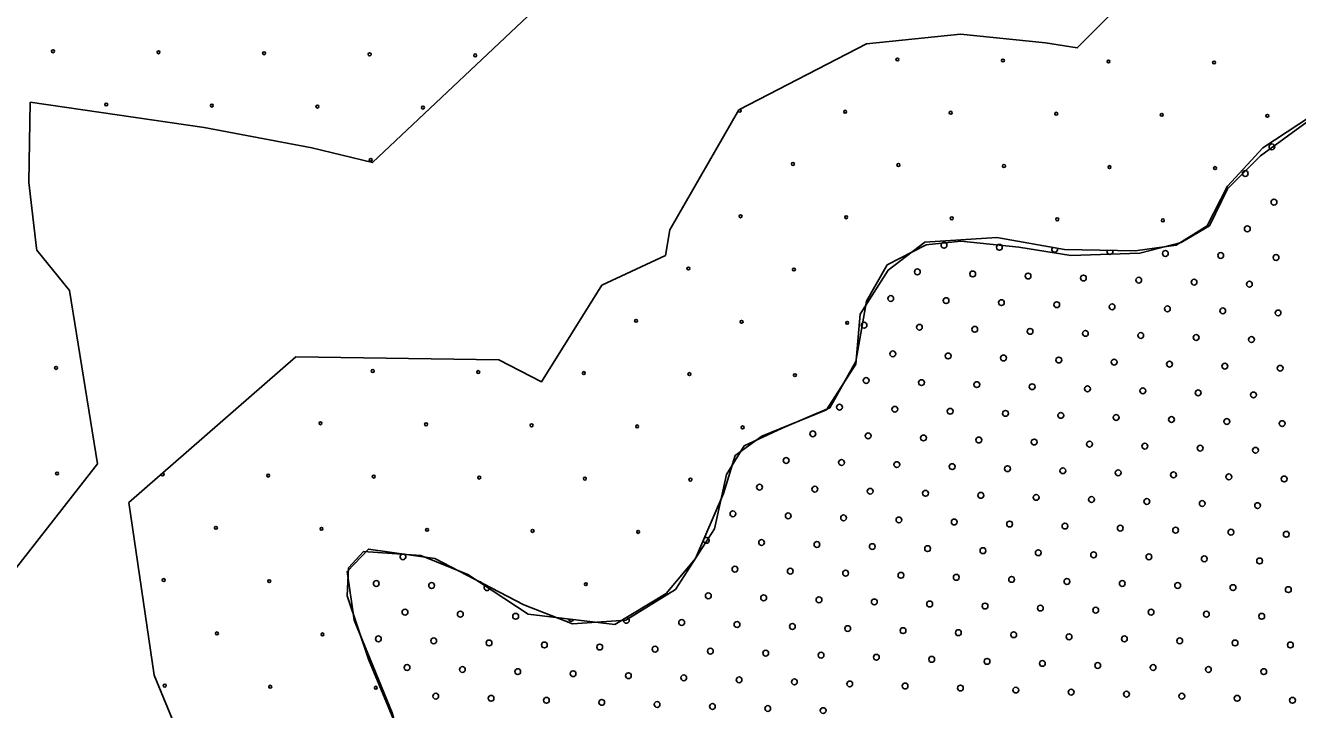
# Model space of a CAD drawing. Extents: x 1612280 to 1883141, y 560852 to 780851.
# Drawn here: x 1789286 to 1793921, y 643812 to 646304 of the extents above; entities that cross this region are included whole.
import ezdxf

# ---------------------------------------------------------------- set-up
doc = ezdxf.new("R2010")
doc.units = 0
for name, color, linetype in [('DESIGN - EROSION CONTROL - Devices', 7, 'Continuous'), ('DESIGN - SCRATCH - User 1', 7, 'Continuous'), ('DESIGN - TRAFFIC CONTROL PERMANENT - Pavement Marking Text', 7, 'Continuous')]:
    doc.layers.add(name, color=color, linetype=linetype)

msp = doc.modelspace()

# ---------------------------------------------------------------- linework, layer by layer
at = {"layer": 'DESIGN - EROSION CONTROL - Devices'}
for centre in [(1789386.5, 646209.8), (1789386.5, 646209.8), (1789771, 646206.1), (1789771, 646206.1), (1790155.6, 646202.3), (1790155.6, 646202.3), (1790540.1, 646198.6), (1790540.1, 646198.6), (1790924.7, 646194.9), (1790924.7, 646194.9), (1792462.9, 646179.9), (1792462.9, 646179.9), (1792847.4, 646176.2), (1792847.4, 646176.2), (1793232, 646172.5), (1793232, 646172.5), (1793616.5, 646168.7), (1793616.5, 646168.7), (1789580.6, 646015.7), (1789580.6, 646015.7), (1789965.2, 646011.9), (1789965.2, 646011.9), (1790349.7, 646008.2), (1790349.7, 646008.2), (1790734.3, 646004.5), (1790734.3, 646004.5), (1792272.5, 645989.5), (1792272.5, 645989.5), (1792657, 645985.8), (1792657, 645985.8), (1793041.6, 645982.1), (1793041.6, 645982.1), (1793426.1, 645978.3), (1793426.1, 645978.3), (1793810.7, 645974.6), (1793810.7, 645974.6), (1790543.9, 645814.1), (1790543.9, 645814.1), (1792082.1, 645799.1), (1792082.1, 645799.1), (1792466.6, 645795.4), (1792466.6, 645795.4), (1792851.2, 645791.7), (1792851.2, 645791.7), (1793235.7, 645787.9), (1793235.7, 645787.9), (1793620.3, 645784.2), (1793620.3, 645784.2), (1791891.7, 645608.7), (1791891.7, 645608.7), (1792276.2, 645605), (1792276.2, 645605), (1792660.8, 645601.2), (1792660.8, 645601.2), (1793045.3, 645597.5), (1793045.3, 645597.5), (1793429.9, 645593.8), (1793429.9, 645593.8), (1791701.3, 645418.3), (1791701.3, 645418.3), (1792085.8, 645414.6), (1792085.8, 645414.6), (1791510.8, 645227.9), (1791510.8, 645227.9), (1791895.4, 645224.2), (1791895.4, 645224.2), (1792279.9, 645220.4), (1792279.9, 645220.4), (1789397.7, 645056.2), (1789397.7, 645056.2), (1790551.3, 645045), (1790551.3, 645045), (1790935.9, 645041.2), (1790935.9, 645041.2), (1791320.4, 645037.5), (1791320.4, 645037.5), (1791705, 645033.8), (1791705, 645033.8), (1792089.5, 645030), (1792089.5, 645030), (1790360.9, 644854.5), (1790360.9, 644854.5), (1790745.5, 644850.8), (1790745.5, 644850.8), (1791130, 644847.1), (1791130, 644847.1), (1791514.6, 644843.3), (1791514.6, 644843.3), (1791899.1, 644839.6), (1791899.1, 644839.6), (1789401.4, 644671.6), (1789401.4, 644671.6), (1790170.5, 644664.1), (1790170.5, 644664.1), (1790555.1, 644660.4), (1790555.1, 644660.4), (1790939.6, 644656.7), (1790939.6, 644656.7), (1791324.2, 644652.9), (1791324.2, 644652.9), (1791708.7, 644649.2), (1791708.7, 644649.2), (1789980.1, 644473.7), (1789980.1, 644473.7), (1790364.6, 644470), (1790364.6, 644470), (1790749.2, 644466.3), (1790749.2, 644466.3), (1791133.8, 644462.5), (1791133.8, 644462.5), (1791518.3, 644458.8), (1791518.3, 644458.8), (1789789.7, 644283.3), (1789789.7, 644283.3), (1790174.2, 644279.6), (1790174.2, 644279.6), (1791327.9, 644268.4), (1791327.9, 644268.4), (1789983.8, 644089.2), (1789983.8, 644089.2), (1790368.4, 644085.4), (1790368.4, 644085.4), (1789793.4, 643898.8), (1789793.4, 643898.8), (1790178, 643895), (1790178, 643895), (1790562.5, 643891.3), (1790562.5, 643891.3)]:
    msp.add_circle(centre, 5.28, dxfattribs=at)
for centre, start, end in [((1791887.9, 645993.3), 189.0217, 81.9148), ((1789786, 644667.9), 177.0388, 85.22), ((1790943.3, 644272.1), 7.1902, 117.8308)]:
    msp.add_arc(centre, 5.28, start, end, dxfattribs=at)
at = {"layer": 'DESIGN - SCRATCH - User 1'}
for points in [[(1791317.9, 646749.6), (1791922.4, 646616.9), (1792383.5, 646770.7), (1792465.2, 646849.5), (1792501, 646806.3), (1792855.3, 646451.7), (1793224.4, 646433.2), (1793252.9, 646356.5), (1793118.3, 646221.8), (1793002.1, 646240.3), (1792692.9, 646271.9), (1792350.2, 646236.4), (1791885.1, 645996.7)], [(1791317.9, 646749.6), (1791922.4, 646616.9), (1792383.5, 646770.7), (1792465.2, 646849.5), (1792501, 646806.3), (1792855.3, 646451.7), (1793224.4, 646433.2), (1793252.9, 646356.5), (1793118.3, 646221.8), (1793002.1, 646240.3), (1792692.9, 646271.9), (1792350.2, 646236.4), (1791885.1, 645996.7)], [(1789303, 646023.9), (1789937, 645932), (1790330, 645858.2), (1790551, 645804.2), (1791200.3, 646418.1)], [(1789303, 646023.9), (1789937, 645932), (1790330, 645858.2), (1790551, 645804.2), (1791200.3, 646418.1)], [(1788205, 643223), (1788804.1, 643068.3), (1789186.6, 644114.5), (1789146.6, 644219.6), (1789206.7, 644268.2), (1789548.9, 644706.5), (1789447, 645338.1), (1789327.1, 645484.8), (1789326.5, 645492.3), (1789298.9, 645731.3), (1789303, 646023.9)], [(1788205, 643223), (1788804.1, 643068.3), (1789186.6, 644114.5), (1789146.6, 644219.6), (1789206.7, 644268.2), (1789548.9, 644706.5), (1789447, 645338.1), (1789327.1, 645484.8), (1789326.5, 645492.3), (1789298.9, 645731.3), (1789303, 646023.9)], [(1791885.1, 645996.7), (1791634.2, 645559), (1791617.8, 645466), (1791386.2, 645357.4), (1791166.2, 645005), (1791010.4, 645086.1), (1790271, 645096.3), (1789663.3, 644565.6), (1789755.2, 643937.5), (1789911.4, 643556.4), (1789995, 643255.4), (1790054.6, 642849.3)], [(1791885.1, 645996.7), (1791634.2, 645559), (1791617.8, 645466), (1791386.2, 645357.4), (1791166.2, 645005), (1791010.4, 645086.1), (1790271, 645096.3), (1789663.3, 644565.6), (1789755.2, 643937.5), (1789911.4, 643556.4), (1789995, 643255.4), (1790054.6, 642849.3)], [(1790518, 644387.3), (1790726.2, 644373.3), (1790897.5, 644303.7), (1791117.1, 644159), (1791433, 644121.5), (1791620.4, 644234), (1791727.5, 644362.6), (1791829.3, 644598.4), (1791872.1, 644737.7), (1791968.5, 644807.4), (1792204.1, 644903.8), (1792311.2, 645069.9), (1792327.3, 645252.1), (1792429, 645412.9), (1792562.9, 645514.7), (1792825.3, 645530.8), (1793071.6, 645487.9), (1793328.7, 645482.5), (1793478.6, 645504), (1793591.1, 645573.6), (1793666, 645718.3), (1793794.6, 645857.6), (1794014.1, 646002.3)], [(1794014.1, 646002.3), (1793794.6, 645857.6), (1793666, 645718.3), (1793591.1, 645573.6), (1793478.6, 645504), (1793328.7, 645482.5), (1793071.6, 645487.9), (1792825.3, 645530.8), (1792562.9, 645514.7), (1792429, 645412.9), (1792327.3, 645252.1), (1792311.2, 645069.9), (1792204.1, 644903.8), (1791968.5, 644807.4), (1791872.1, 644737.7), (1791829.3, 644598.4), (1791727.5, 644362.6), (1791620.4, 644234), (1791433, 644121.5), (1791117.1, 644159), (1790897.5, 644303.7), (1790726.2, 644373.3), (1790518, 644387.3)], [(1790518, 644387.3), (1790726.2, 644373.3), (1790897.5, 644303.7), (1791117.1, 644159), (1791433, 644121.5), (1791620.4, 644234), (1791727.5, 644362.6), (1791829.3, 644598.4), (1791872.1, 644737.7), (1791968.5, 644807.4), (1792204.1, 644903.8), (1792311.2, 645069.9), (1792327.3, 645252.1), (1792429, 645412.9), (1792562.9, 645514.7), (1792825.3, 645530.8), (1793071.6, 645487.9), (1793328.7, 645482.5), (1793478.6, 645504), (1793591.1, 645573.6), (1793666, 645718.3), (1793794.6, 645857.6), (1794014.1, 646002.3)], [(1794014.1, 646002.3), (1793794.6, 645857.6), (1793666, 645718.3), (1793591.1, 645573.6), (1793478.6, 645504), (1793328.7, 645482.5), (1793071.6, 645487.9), (1792825.3, 645530.8), (1792562.9, 645514.7), (1792429, 645412.9), (1792327.3, 645252.1), (1792311.2, 645069.9), (1792204.1, 644903.8), (1791968.5, 644807.4), (1791872.1, 644737.7), (1791829.3, 644598.4), (1791727.5, 644362.6), (1791620.4, 644234), (1791433, 644121.5), (1791117.1, 644159), (1790897.5, 644303.7), (1790726.2, 644373.3), (1790518, 644387.3)], [(1792425.6, 645431.5), (1792568.1, 645505), (1792693.4, 645517.9), (1792905, 645496.3), (1793095.1, 645466), (1793345.6, 645474.7), (1793496.8, 645513.6), (1793600.5, 645574.1), (1793665.3, 645708.1), (1793786.2, 645829.1), (1794041.1, 646015)], [(1792425.6, 645431.5), (1792568.1, 645505), (1792693.4, 645517.9), (1792905, 645496.3), (1793095.1, 645466), (1793345.6, 645474.7), (1793496.8, 645513.6), (1793600.5, 645574.1), (1793665.3, 645708.1), (1793786.2, 645829.1), (1794041.1, 646015)], [(1790691.3, 642343.2), (1790777.7, 642619.8), (1790795, 642840.3), (1790773.4, 643116.9), (1790730.2, 643410.8), (1790622.2, 643799.8), (1790483.9, 644136.9), (1790458, 644314.2), (1790535.8, 644396.3), (1790777.7, 644361.7), (1791101.6, 644193.1), (1791278.7, 644124), (1791473.1, 644136.9), (1791654.5, 644249.3), (1791797.1, 644469.8), (1791840.3, 644668.6), (1791905.1, 644772.3), (1792043.3, 644837.2), (1792216.1, 644910.6), (1792311.1, 645079.2), (1792350, 645299.6), (1792425.6, 645431.5)], [(1790691.3, 642343.2), (1790777.7, 642619.8), (1790795, 642840.3), (1790773.4, 643116.9), (1790730.2, 643410.8), (1790622.2, 643799.8), (1790483.9, 644136.9), (1790458, 644314.2), (1790535.8, 644396.3), (1790777.7, 644361.7), (1791101.6, 644193.1), (1791278.7, 644124), (1791473.1, 644136.9), (1791654.5, 644249.3), (1791797.1, 644469.8), (1791840.3, 644668.6), (1791905.1, 644772.3), (1792043.3, 644837.2), (1792216.1, 644910.6), (1792311.1, 645079.2), (1792350, 645299.6), (1792425.6, 645431.5)], [(1790679.1, 643650.6), (1790536.4, 643995.9), (1790458.2, 644226.2), (1790462.8, 644327.5), (1790518, 644387.3)], [(1790518, 644387.3), (1790462.8, 644327.5), (1790458.2, 644226.2), (1790536.4, 643995.9), (1790679.1, 643650.6)], [(1790679.1, 643650.6), (1790536.4, 643995.9), (1790458.2, 644226.2), (1790462.8, 644327.5), (1790518, 644387.3)], [(1790518, 644387.3), (1790462.8, 644327.5), (1790458.2, 644226.2), (1790536.4, 643995.9), (1790679.1, 643650.6)]]:
    msp.add_lwpolyline(points, dxfattribs=at)
at = {"layer": 'DESIGN - TRAFFIC CONTROL PERMANENT - Pavement Marking Text'}
for centre in [(1793827.4, 645861.5), (1793827.4, 645861.5), (1793730.4, 645764.4), (1793730.4, 645764.4), (1793834.9, 645659.8), (1793834.9, 645659.8), (1793737.8, 645562.8), (1793737.8, 645562.8), (1792632.7, 645503), (1792632.7, 645503), (1792834.3, 645495.6), (1792834.3, 645495.6), (1793439.2, 645473.2), (1793439.2, 645473.2), (1793640.8, 645465.7), (1793640.8, 645465.7), (1793842.4, 645458.2), (1793842.4, 645458.2), (1792535.6, 645406), (1792535.6, 645406), (1792737.3, 645398.5), (1792737.3, 645398.5), (1792938.9, 645391), (1792938.9, 645391), (1793140.5, 645383.6), (1793140.5, 645383.6), (1793342.1, 645376.1), (1793342.1, 645376.1), (1793543.7, 645368.6), (1793543.7, 645368.6), (1793745.3, 645361.2), (1793745.3, 645361.2), (1792438.6, 645308.9), (1792438.6, 645308.9), (1792640.2, 645301.4), (1792640.2, 645301.4), (1792841.8, 645294), (1792841.8, 645294), (1793043.4, 645286.5), (1793043.4, 645286.5), (1793245, 645279), (1793245, 645279), (1793446.6, 645271.6), (1793446.6, 645271.6), (1793648.2, 645264.1), (1793648.2, 645264.1), (1793849.8, 645256.6), (1793849.8, 645256.6), (1792341.5, 645211.8), (1792341.5, 645211.8), (1792543.1, 645204.4), (1792543.1, 645204.4), (1792744.7, 645196.9), (1792744.7, 645196.9), (1792946.3, 645189.4), (1792946.3, 645189.4), (1793147.9, 645182), (1793147.9, 645182), (1793349.5, 645174.5), (1793349.5, 645174.5), (1793551.2, 645167), (1793551.2, 645167), (1793752.8, 645159.6), (1793752.8, 645159.6), (1792446, 645107.3), (1792446, 645107.3), (1792647.6, 645099.8), (1792647.6, 645099.8), (1792849.3, 645092.4), (1792849.3, 645092.4), (1793050.9, 645084.9), (1793050.9, 645084.9), (1793252.5, 645077.4), (1793252.5, 645077.4), (1793454.1, 645070), (1793454.1, 645070), (1793655.7, 645062.5), (1793655.7, 645062.5), (1793857.3, 645055), (1793857.3, 645055), (1792349, 645010.2), (1792349, 645010.2), (1792550.6, 645002.7), (1792550.6, 645002.7), (1792752.2, 644995.3), (1792752.2, 644995.3), (1792953.8, 644987.8), (1792953.8, 644987.8), (1793155.4, 644980.3), (1793155.4, 644980.3), (1793357, 644972.9), (1793357, 644972.9), (1793558.6, 644965.4), (1793558.6, 644965.4), (1792251.9, 644913.1), (1792251.9, 644913.1), (1793760.2, 644957.9), (1793760.2, 644957.9), (1792453.5, 644905.7), (1792453.5, 644905.7), (1792655.1, 644898.2), (1792655.1, 644898.2), (1792856.7, 644890.7), (1792856.7, 644890.7), (1793058.3, 644883.3), (1793058.3, 644883.3), (1793259.9, 644875.8), (1793259.9, 644875.8), (1793461.6, 644868.3), (1793461.6, 644868.3), (1793663.2, 644860.9), (1793663.2, 644860.9), (1793864.8, 644853.4), (1793864.8, 644853.4), (1792154.8, 644816.1), (1792154.8, 644816.1), (1792356.4, 644808.6), (1792356.4, 644808.6), (1792558, 644801.1), (1792558, 644801.1), (1792759.7, 644793.7), (1792759.7, 644793.7), (1792961.3, 644786.2), (1792961.3, 644786.2), (1793162.9, 644778.7), (1793162.9, 644778.7), (1793364.5, 644771.3), (1793364.5, 644771.3), (1793566.1, 644763.8), (1793566.1, 644763.8), (1793767.7, 644756.3), (1793767.7, 644756.3), (1792057.7, 644719), (1792057.7, 644719), (1792259.4, 644711.5), (1792259.4, 644711.5), (1792461, 644704.1), (1792461, 644704.1), (1792662.6, 644696.6), (1792662.6, 644696.6), (1792864.2, 644689.1), (1792864.2, 644689.1), (1793065.8, 644681.7), (1793065.8, 644681.7), (1793267.4, 644674.2), (1793267.4, 644674.2), (1793469, 644666.7), (1793469, 644666.7), (1793670.6, 644659.3), (1793670.6, 644659.3), (1793872.2, 644651.8), (1793872.2, 644651.8), (1791960.7, 644621.9), (1791960.7, 644621.9), (1792162.3, 644614.5), (1792162.3, 644614.5), (1792363.9, 644607), (1792363.9, 644607), (1792565.5, 644599.5), (1792565.5, 644599.5), (1792767.1, 644592.1), (1792767.1, 644592.1), (1792968.7, 644584.6), (1792968.7, 644584.6), (1793170.3, 644577.1), (1793170.3, 644577.1), (1793371.9, 644569.7), (1793371.9, 644569.7), (1793573.6, 644562.2), (1793573.6, 644562.2), (1793775.2, 644554.7), (1793775.2, 644554.7), (1791863.6, 644524.9), (1791863.6, 644524.9), (1792065.2, 644517.4), (1792065.2, 644517.4), (1792266.8, 644509.9), (1792266.8, 644509.9), (1792468.4, 644502.5), (1792468.4, 644502.5), (1792670, 644495), (1792670, 644495), (1792871.7, 644487.5), (1792871.7, 644487.5), (1793073.3, 644480.1), (1793073.3, 644480.1), (1793274.9, 644472.6), (1793274.9, 644472.6), (1793476.5, 644465.1), (1793476.5, 644465.1), (1793678.1, 644457.7), (1793678.1, 644457.7), (1793879.7, 644450.2), (1793879.7, 644450.2), (1791968.1, 644420.3), (1791968.1, 644420.3), (1792169.8, 644412.9), (1792169.8, 644412.9), (1792371.4, 644405.4), (1792371.4, 644405.4), (1792573, 644397.9), (1792573, 644397.9), (1792774.6, 644390.5), (1792774.6, 644390.5), (1792976.2, 644383), (1792976.2, 644383), (1793177.8, 644375.5), (1793177.8, 644375.5), (1793379.4, 644368), (1793379.4, 644368), (1793581, 644360.6), (1793581, 644360.6), (1791871.1, 644323.2), (1791871.1, 644323.2), (1792072.7, 644315.8), (1792072.7, 644315.8), (1793782.6, 644353.1), (1793782.6, 644353.1), (1790564.3, 644271), (1790564.3, 644271), (1792274.3, 644308.3), (1792274.3, 644308.3), (1792475.9, 644300.8), (1792475.9, 644300.8), (1792677.5, 644293.4), (1792677.5, 644293.4), (1792879.1, 644285.9), (1792879.1, 644285.9), (1793080.7, 644278.4), (1793080.7, 644278.4), (1793282.3, 644271), (1793282.3, 644271), (1790765.9, 644263.5), (1790765.9, 644263.5), (1791774, 644226.2), (1791774, 644226.2), (1791975.6, 644218.7), (1791975.6, 644218.7), (1793484, 644263.5), (1793484, 644263.5), (1793685.6, 644256), (1793685.6, 644256), (1793887.2, 644248.6), (1793887.2, 644248.6), (1792177.2, 644211.2), (1792177.2, 644211.2), (1792378.8, 644203.8), (1792378.8, 644203.8), (1792580.4, 644196.3), (1792580.4, 644196.3), (1792782.1, 644188.8), (1792782.1, 644188.8), (1792983.7, 644181.4), (1792983.7, 644181.4), (1793185.3, 644173.9), (1793185.3, 644173.9), (1790668.9, 644166.4), (1790668.9, 644166.4), (1790870.5, 644159), (1790870.5, 644159), (1791072.1, 644151.5), (1791072.1, 644151.5), (1791676.9, 644129.1), (1791676.9, 644129.1), (1793386.9, 644166.4), (1793386.9, 644166.4), (1793588.5, 644159), (1793588.5, 644159), (1793790.1, 644151.5), (1793790.1, 644151.5), (1791878.5, 644121.6), (1791878.5, 644121.6), (1792080.2, 644114.2), (1792080.2, 644114.2), (1792281.8, 644106.7), (1792281.8, 644106.7), (1792483.4, 644099.2), (1792483.4, 644099.2), (1792685, 644091.8), (1792685, 644091.8), (1792886.6, 644084.3), (1792886.6, 644084.3), (1790571.8, 644069.4), (1790571.8, 644069.4), (1790773.4, 644061.9), (1790773.4, 644061.9), (1790975, 644054.4), (1790975, 644054.4), (1791176.6, 644047), (1791176.6, 644047), (1791378.2, 644039.5), (1791378.2, 644039.5), (1793088.2, 644076.8), (1793088.2, 644076.8), (1793289.8, 644069.4), (1793289.8, 644069.4), (1793491.4, 644061.9), (1793491.4, 644061.9), (1793693, 644054.4), (1793693, 644054.4), (1793894.6, 644047), (1793894.6, 644047), (1791579.9, 644032), (1791579.9, 644032), (1791781.5, 644024.6), (1791781.5, 644024.6), (1791983.1, 644017.1), (1791983.1, 644017.1), (1792184.7, 644009.6), (1792184.7, 644009.6), (1792386.3, 644002.2), (1792386.3, 644002.2), (1792587.9, 643994.7), (1792587.9, 643994.7), (1792789.5, 643987.2), (1792789.5, 643987.2), (1790676.3, 643964.8), (1790676.3, 643964.8), (1790878, 643957.4), (1790878, 643957.4), (1791079.6, 643949.9), (1791079.6, 643949.9), (1791281.2, 643942.4), (1791281.2, 643942.4), (1792991.1, 643979.8), (1792991.1, 643979.8), (1793192.7, 643972.3), (1793192.7, 643972.3), (1793394.4, 643964.8), (1793394.4, 643964.8), (1793596, 643957.4), (1793596, 643957.4), (1793797.6, 643949.9), (1793797.6, 643949.9), (1791482.8, 643935), (1791482.8, 643935), (1791684.4, 643927.5), (1791684.4, 643927.5), (1791886, 643920), (1791886, 643920), (1792087.6, 643912.6), (1792087.6, 643912.6), (1792289.2, 643905.1), (1792289.2, 643905.1), (1792490.8, 643897.6), (1792490.8, 643897.6), (1790780.9, 643860.3), (1790780.9, 643860.3), (1790982.5, 643852.8), (1790982.5, 643852.8), (1792692.4, 643890.2), (1792692.4, 643890.2), (1792894.1, 643882.7), (1792894.1, 643882.7), (1793095.7, 643875.2), (1793095.7, 643875.2), (1793297.3, 643867.8), (1793297.3, 643867.8), (1793498.9, 643860.3), (1793498.9, 643860.3), (1793700.5, 643852.8), (1793700.5, 643852.8), (1791184.1, 643845.4), (1791184.1, 643845.4), (1791385.7, 643837.9), (1791385.7, 643837.9), (1791587.3, 643830.4), (1791587.3, 643830.4), (1791788.9, 643823), (1791788.9, 643823), (1791990.5, 643815.5), (1791990.5, 643815.5), (1792192.2, 643808), (1792192.2, 643808), (1793902.1, 643845.4), (1793902.1, 643845.4)]:
    msp.add_circle(centre, 10.6, dxfattribs=at)
for centre, start, end in [((1793633.3, 645667.3), 274.6932, 30.5196), ((1793035.9, 645488.1), 136.0436, 24.212), ((1793237.5, 645480.6), 157.7103, 19.9013), ((1791766.5, 644427.8), 175.5946, 137.7201), ((1790661.4, 644368), 110.486, 61.8324), ((1790967.6, 644256), 139.8543, 333.3833), ((1790467.3, 644173.9), 339.7381, 57.7981), ((1791273.7, 644144), 193.1204, 333.3386), ((1791475.3, 644136.6), 153.9581, 88.0034), ((1790579.3, 643867.8), 354.3492, 50.538)]:
    msp.add_arc(centre, 10.6, start, end, dxfattribs=at)

doc.saveas('drawing.dxf')
